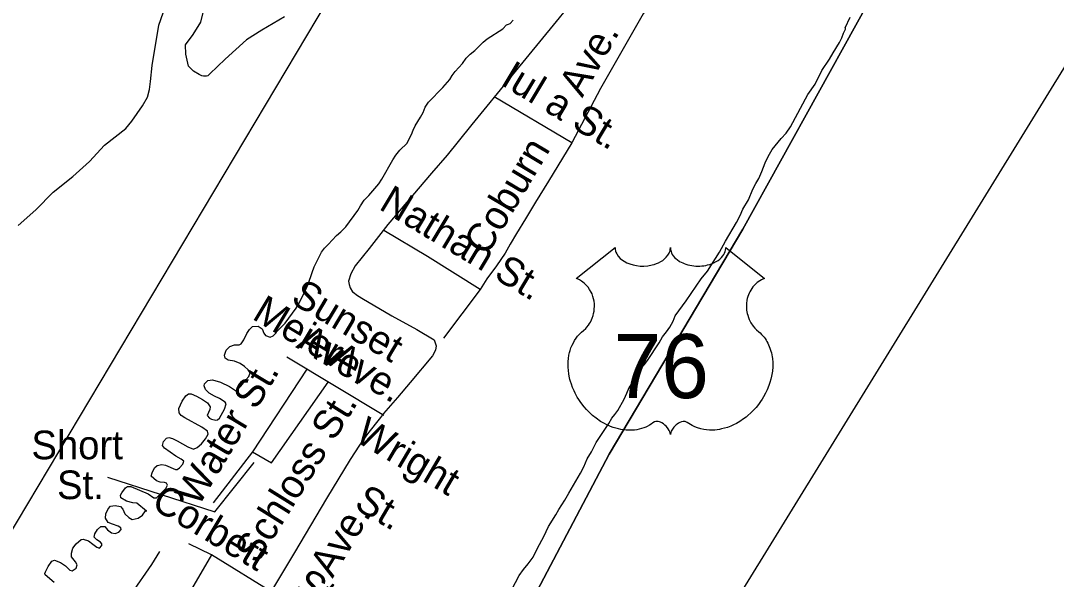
# Model space of a CAD drawing. Extents: x 2290055 to 2389491, y 66597 to 237875.
# Drawn here: x 2359582 to 2363022, y 162814 to 164667 of the extents above; entities that cross this region are included whole.
import ezdxf

# ---------------------------------------------------------------- set-up
doc = ezdxf.new("R2010")
doc.units = 0
for name, color, linetype in [('Exist Boundary Political City Limit New', 7, 'Continuous'), ('Exist Boundary Political CountyLine', 7, 'Continuous'), ('Exist Hydrographic Creek Single Shore', 7, 'Continuous'), ('Exist Hydrographic Island Shore', 7, 'Continuous'), ('Exist Road Non-System Type 51', 7, 'Continuous'), ('Exist Road Non-System Type 51 Label', 7, 'Continuous'), ('Exist Road Primary US Attributed', 7, 'Continuous'), ('Exist Road Primary US Label', 7, 'Continuous'), ('Exist Road Primary US Shield CELL', 7, 'Continuous'), ('Exist Road Primary US Shield Number Label', 7, 'Continuous'), ('Map Preparation Boundary City Limit Buffer Line', 7, 'Continuous'), ('Map Preparation Inset Cut Line', 7, 'Continuous')]:
    doc.layers.add(name, color=color, linetype=linetype)

msp = doc.modelspace()

# ---------------------------------------------------------------- linework, layer by layer
at = {"layer": 'Exist Boundary Political City Limit New'}
for points in [[(2358951.8, 161971.4), (2360738.2, 164962.8), (2361071, 165376.8), (2361531, 166125.3), (2361325.5, 166707.4), (2362147.8, 167863), (2361882.2, 168051.3), (2361873.8, 168145.5), (2360863, 168761.8), (2361488.2, 169754.8), (2361171.5, 169985.9), (2360220.8, 170704.9), (2359544.2, 171227.1), (2358953.2, 171218.5), (2358790.5, 171227.1), (2358516.5, 171295.5), (2358285.2, 171398.3)], [(2365040.8, 168941), (2364667.5, 168328.7), (2364231, 167604.4), (2363574.2, 166589), (2363078, 165887.1), (2362481, 164879.1), (2361981, 163975.6), (2361537, 163228.9), (2360820.5, 161870)]]:
    msp.add_lwpolyline(points, dxfattribs=at)
at = {"layer": 'Exist Boundary Political CountyLine'}
msp.add_lwpolyline([(2360820.5, 161870), (2361537, 163228.9), (2361981, 163975.6), (2362481, 164879.1), (2363078, 165887.1), (2363574.2, 166589), (2364230.9, 167604.4), (2364667.5, 168328.7), (2365040.6, 168941)], dxfattribs=at)
at = {"layer": 'Exist Hydrographic Creek Single Shore'}
for points in [[(2360458.7, 164679.9), (2360383.4, 164635.6), (2360332, 164603.5), (2360261.4, 164539.7), (2360210, 164490.5), (2360204, 164484.5), (2360199.1, 164483.3), (2360194, 164482.8), (2360189.1, 164483.1), (2360183.9, 164484.2), (2360179.2, 164486), (2360174.9, 164488.4), (2360156.2, 164499.3), (2360139, 164515.6), (2360130, 164556.3), (2360129.2, 164587.1), (2360155.2, 164620.7), (2360180, 164661.9), (2360196.8, 164730.1)], [(2359573.1, 163987), (2359632.3, 164039), (2359689.3, 164098), (2359754.8, 164149.8), (2359810.3, 164200), (2359860.6, 164253.9), (2359931.1, 164309.8), (2359951.2, 164333.5), (2359986.1, 164384.5), (2360003.3, 164413), (2360010, 164439.2), (2360013.5, 164465.4), (2360019.1, 164517.8), (2360040.6, 164651.6), (2360062.5, 164714.8)]]:
    msp.add_lwpolyline(points, dxfattribs=at)
at = {"layer": 'Exist Hydrographic Island Shore'}
for points in [[(2360390, 163630.5), (2360395.5, 163622.3), (2360411, 163617.2), (2360420.5, 163621), (2360429.2, 163630.2), (2360432.7, 163635.9), (2360460.5, 163663), (2360473.2, 163679.5), (2360497, 163713.3), (2360509, 163734.3), (2360528, 163773.1), (2360536.5, 163792.7), (2360550.5, 163831.3), (2360556.5, 163850.6), (2360580.7, 163899.4), (2360590.7, 163912.7), (2360604.5, 163925.9), (2360616.2, 163939.3), (2360631.5, 163954.7), (2360645.7, 163966.8), (2360662, 163982.7), (2360701.7, 164037.4), (2360710.7, 164053.1), (2360723.2, 164071.4), (2360738.2, 164087.5), (2360771.2, 164125.3), (2360781.7, 164141.2), (2360818.2, 164204.9), (2360828.5, 164220.6), (2360841.7, 164237.3), (2360865.5, 164260.7), (2360872.5, 164275.5), (2360880.5, 164289.3), (2360885.5, 164304.1), (2360892.5, 164317.9), (2360910.5, 164346.6), (2360918.7, 164361.9), (2360926, 164379.7), (2360936.5, 164396.4), (2360984, 164445.3), (2361007, 164471.8), (2361015, 164485.3), (2361024.7, 164498), (2361050, 164525.2), (2361061.7, 164542.2), (2361075, 164556.4), (2361090, 164568.4), (2361118.7, 164595.9), (2361131.7, 164606.5), (2361183.5, 164639.7), (2361195.5, 164653.7), (2361198.9, 164654.7), (2361202.8, 164655.9), (2361207.7, 164658.1), (2361218, 164669.2)], [(2361981, 164041.4), (2361999.5, 164072.5), (2362014, 164108.2), (2362023.5, 164126.5), (2362033.5, 164143.6), (2362044.2, 164166.2), (2362054.7, 164194.8), (2362065.5, 164216.5), (2362078.2, 164239.5), (2362107.7, 164275.6), (2362124.5, 164293.6), (2362138.7, 164314.7), (2362197.2, 164422), (2362221.5, 164456.8), (2362243.7, 164502.2), (2362269.2, 164539.2), (2362281, 164560.7), (2362301.7, 164595), (2362310, 164609.9), (2362315.5, 164625.7), (2362322.2, 164639.1), (2362321.5, 164642.6), (2362320.5, 164642.9), (2362337.5, 164678.5)], [(2361971.5, 164020.1), (2361981, 164041.4)], [(2361213, 162779.6), (2361237.5, 162826.6), (2361251.7, 162846.2), (2361268, 162865), (2361284, 162887.4), (2361299.2, 162917.3), (2361320, 162955.3), (2361335, 162989.2), (2361359.5, 163027.5), (2361369.2, 163045.4), (2361389.5, 163076), (2361402.5, 163099.8), (2361441.2, 163165.5), (2361452.7, 163186.5), (2361464.2, 163213.2), (2361477.7, 163236.8), (2361493.7, 163267.8), (2361535.2, 163330.3), (2361545.2, 163347.7), (2361555.7, 163360.1), (2361565.2, 163373.9), (2361586.2, 163411.5), (2361595.5, 163431.3), (2361603, 163450.3), (2361630, 163485.5), (2361637.7, 163499.1), (2361643.5, 163516.3), (2361653.2, 163525.4), (2361664, 163539.6), (2361702.5, 163598.3), (2361714, 163617.6), (2361727.5, 163634.8), (2361738, 163649.8), (2361749.5, 163670.5), (2361756.2, 163687.8), (2361793, 163736.9), (2361842, 163809.9), (2361863.2, 163835.4), (2361903.5, 163899.4), (2361923.2, 163935.8), (2361960, 163997.7), (2361971.5, 164020.1)], [(2359917.5, 163100.3), (2359929.7, 163116.9), (2359936.5, 163121.4), (2359948, 163121.8), (2360005.5, 163097.3), (2360024.5, 163083.7), (2360033.5, 163083.3), (2360064.2, 163115.3), (2360070, 163126.2), (2360066.5, 163131.9), (2360059.5, 163134.9), (2360045.5, 163136), (2360032.5, 163139.9), (2360015.7, 163156), (2360018.2, 163167.1), (2360026.7, 163183.5), (2360035.2, 163191.5), (2360050.5, 163194.1), (2360063, 163191.8), (2360095.7, 163178), (2360101.5, 163177.7), (2360110, 163183.3), (2360120.5, 163195.4), (2360124.2, 163205.1), (2360115, 163212.4), (2360097, 163222.3), (2360060, 163248.6), (2360053, 163257.8), (2360056.5, 163270.3), (2360066.5, 163281.9), (2360074.2, 163283.8), (2360086.5, 163280.5), (2360101.5, 163273), (2360137, 163252.6), (2360155.5, 163245.4), (2360168, 163251.2), (2360182.5, 163263.5), (2360196, 163279.7), (2360205.2, 163294.5), (2360203, 163304.5), (2360184, 163318), (2360127.5, 163348.7), (2360115, 163357.4), (2360108, 163365.6), (2360106.7, 163380.3), (2360118.2, 163404.3), (2360131, 163422.6), (2360139.2, 163428.7), (2360148, 163429), (2360165.7, 163421.3), (2360186, 163410), (2360202.5, 163399.2), (2360211.5, 163385.8), (2360210.5, 163377.1), (2360201, 163356.7), (2360209, 163348.6), (2360216, 163345.1), (2360230.7, 163341.2), (2360236.2, 163342.5), (2360242, 163347.8), (2360259.2, 163378.2), (2360264, 163395.3), (2360261.7, 163401.6), (2360242, 163412.9), (2360225.5, 163420.9), (2360208, 163430.6), (2360196, 163442.7), (2360191, 163455.8), (2360193, 163461.8), (2360204, 163472.6), (2360219, 163475.6), (2360245.7, 163467.6), (2360275.7, 163453.2), (2360295.7, 163439.8), (2360301.5, 163441.9), (2360313.2, 163454.4), (2360329.7, 163474.8), (2360340.2, 163486.1), (2360344.5, 163498.1), (2360337.5, 163508.9), (2360325.7, 163519.4), (2360310.7, 163529.1), (2360292, 163537.6), (2360270.7, 163540.1), (2360261, 163546.7), (2360258.5, 163556.9), (2360265, 163574.1), (2360276.2, 163585.5), (2360292.2, 163591.5), (2360307.5, 163591.7), (2360314.2, 163594.8), (2360322.7, 163607.9), (2360332.7, 163629), (2360341.5, 163642.6), (2360352, 163652.3), (2360370.5, 163653.3), (2360384.2, 163644.2), (2360390, 163630.5)], [(2359731, 162858.2), (2359745.5, 162844.1), (2359752.5, 162841.1), (2359766, 162850.8), (2359769.7, 162861.5), (2359763.7, 162871.5), (2359751.2, 162887.8), (2359750.5, 162900.3), (2359755.5, 162917.2), (2359766.5, 162931.3), (2359783, 162945.6), (2359789.7, 162947), (2359806.7, 162940.7), (2359822, 162930.4), (2359835.2, 162920.1), (2359844.2, 162916.7), (2359851.5, 162926.1), (2359851, 162931.6), (2359847, 162937.1), (2359834.7, 162944.6), (2359826.2, 162953.5), (2359828, 162964), (2359837.2, 162978.5), (2359848.5, 162989.1), (2359861, 162989), (2359870.5, 162977.9), (2359883.7, 162967.3), (2359896.2, 162965.1), (2359907.5, 162970.4), (2359915.5, 162979), (2359915, 162983.8), (2359906, 162990.3), (2359886.5, 162995.9), (2359872, 163002.2), (2359863.2, 163015.8), (2359864.5, 163031.1), (2359872, 163047.6), (2359880.5, 163055.8), (2359895.7, 163058.9), (2359913.2, 163054.8), (2359921, 163045.8), (2359928.2, 163030.8), (2359940.7, 163018.8), (2359952.5, 163012.2), (2359972, 163016.1), (2359987, 163026.7), (2359997, 163040.1), (2360000, 163039.7), (2359968, 163066.6), (2359954.7, 163067.2), (2359933, 163072.3), (2359915, 163084.1), (2359913, 163092.3), (2359917.5, 163100.3)], [(2359692.7, 162802.4), (2359663, 162827.8), (2359662, 162832.8), (2359664, 162838.6), (2359673, 162855.7), (2359685.5, 162873.1), (2359693.7, 162876.6), (2359714, 162869.4), (2359731, 162858.2)]]:
    msp.add_lwpolyline(points, dxfattribs=at)
at = {"layer": 'Exist Road Non-System Type 51'}
for p, q in [((2361412.7, 164262), (2361154.6, 164413.9)), ((2361108, 163775.6), (2360986.8, 163613.3)), ((2360788.4, 163357), (2360466.3, 163550.3)), ((2360216.3, 162894.2), (2360141, 162931.2)), ((2360426.8, 162764.1), (2360216.3, 162894.2))]:
    msp.add_line(p, q, dxfattribs=at)
for points in [[(2361966.9, 165524.6), (2362091.8, 165455.3), (2362096, 165447.6), (2361865.1, 165062.3), (2361649.8, 164689.5), (2361507.6, 164441.6), (2361412.7, 164262)], [(2361412.7, 164262), (2361335.6, 164134.8), (2361292.4, 164065.2), (2361258.5, 164009.7), (2361228.6, 163960.6), (2361208, 163925.6), (2361191.2, 163895.1), (2361162.6, 163853.9), (2361130.5, 163810.6), (2361108, 163775.6)], [(2361108, 163775.6), (2360933.6, 163884.9), (2360788.1, 163971)], [(2360532.9, 163510.4), (2360351.6, 163236.7), (2360221.6, 163067.2)], [(2360415.1, 163200.4), (2360603.8, 163467.8)], [(2360351.6, 163236.7), (2360415.1, 163200.4)], [(2359805, 162511.8), (2359889.9, 162656.6), (2359950.3, 162765.4), (2360018, 162862.1), (2360044.5, 162905.7)], [(2360216.3, 162894.2), (2360072.1, 162648.2), (2359944.4, 162433.1)]]:
    msp.add_lwpolyline(points, dxfattribs=at)
at = {"layer": 'Exist Road Non-System Type 51 Label'}
msp.add_lwpolyline([(2359870.2, 163152.3), (2360227.1, 163036.8), (2360357.2, 163200.6)], dxfattribs=at)
at = {"layer": 'Exist Road Primary US Attributed'}
msp.add_lwpolyline([(2361429.3, 164749.3), (2361360.8, 164663.8), (2361214.9, 164486.6), (2361080.7, 164322.7), (2361034.9, 164266), (2360998.5, 164221.1), (2360947, 164160.6), (2360801, 163990.5), (2360739.1, 163911.6), (2360692.8, 163853.5), (2360678.2, 163827.5), (2360671.1, 163803), (2360673.4, 163791.6), (2360676.8, 163780.3), (2360684.3, 163767.5), (2360689.5, 163763.8), (2360697.1, 163757.6), (2360715, 163746.8), (2360815.2, 163687.2), (2360897.4, 163641.9), (2360956, 163607.9), (2360959.3, 163598.4), (2360962.1, 163588), (2360960.2, 163574.3), (2360950.3, 163555.4), (2360876.1, 163466.1), (2360833.6, 163416.5), (2360787.3, 163363.1), (2360777.4, 163350.4), (2360734.4, 163296.5), (2360707, 163258.3), (2360676.3, 163210.5), (2360598.3, 163081.6), (2360491.1, 162902.5), (2360405.1, 162758.9)], dxfattribs=at)
at = {"layer": 'Exist Road Primary US Shield CELL'}
msp.add_lwpolyline([(2361556.2, 163914), (2361556.6, 163908.7), (2361557.9, 163902.4), (2361558.9, 163899.1), (2361561.8, 163892.9), (2361566.7, 163885.5), (2361573.5, 163878.3), (2361581.1, 163872), (2361586.3, 163868.6), (2361595.1, 163863.9), (2361605, 163859.7), (2361616.1, 163856.6), (2361627.4, 163854.3), (2361639.8, 163852.9), (2361652, 163852.7), (2361665.3, 163853.7), (2361679.8, 163856.5), (2361686.6, 163858.2), (2361694.1, 163860.8), (2361701.1, 163863.7), (2361708.8, 163867.8), (2361714.9, 163871.7), (2361719.8, 163875.2), (2361726.6, 163881.8), (2361732, 163888.5), (2361734.3, 163892.3), (2361736.3, 163896), (2361739, 163903.7), (2361739.7, 163907.2), (2361740.3, 163914.3), (2361740.7, 163908.3), (2361741.3, 163904.6), (2361742.3, 163900.9), (2361743.8, 163897.1), (2361746.6, 163891.6), (2361749.6, 163887), (2361755.3, 163880.3), (2361758.9, 163876.9), (2361762.2, 163874.3), (2361770.9, 163868.3), (2361781.1, 163863.1), (2361786.1, 163860.9), (2361791.3, 163859.1), (2361797.8, 163857.1), (2361804.6, 163855.5), (2361811.3, 163854.3), (2361818.1, 163853.4), (2361825.1, 163852.8), (2361830.8, 163852.7), (2361837.8, 163852.8), (2361844.2, 163853.1), (2361850.8, 163853.9), (2361858.1, 163855.1), (2361864, 163856.4), (2361871.7, 163858.5), (2361878.7, 163861), (2361884.9, 163863.6), (2361892.8, 163867.8), (2361899.3, 163871.8), (2361904, 163875.6), (2361909.6, 163880.8), (2361914.9, 163886.9), (2361918.1, 163891.4), (2361920.3, 163896.1), (2361922.3, 163900.9), (2361923.6, 163906.1), (2361924.2, 163910.6), (2361924.3, 163914.4), (2362052.9, 163812), (2362049.9, 163810.8), (2362042.9, 163807.4), (2362037.3, 163804.1), (2362028.5, 163797.9), (2362024.7, 163794.5), (2362020.9, 163790.9), (2362017.4, 163787.1), (2362014.3, 163783.5), (2362010.6, 163778.4), (2362007.3, 163773.2), (2362004, 163767.5), (2362001.6, 163762.6), (2361997.6, 163752.2), (2361995.7, 163745.7), (2361994.5, 163740.1), (2361993, 163728.7), (2361992.6, 163723.2), (2361992.6, 163717.8), (2361992.9, 163712.1), (2361993.5, 163706.6), (2361994.5, 163700.9), (2361995.4, 163695.9), (2361997, 163689.8), (2361999.2, 163682.6), (2362002.1, 163675.7), (2362007.9, 163664.5), (2362015.5, 163653.1), (2362020.9, 163646.8), (2362026.2, 163641.3), (2362034.1, 163634.6), (2362038.4, 163630.8), (2362043.4, 163625.9), (2362051.4, 163616.5), (2362054.7, 163612.1), (2362058, 163607.2), (2362061, 163602.1), (2362064.1, 163596.6), (2362066.5, 163591.8), (2362071, 163580.8), (2362074.3, 163570.1), (2362075.8, 163564.5), (2362078.2, 163551.8), (2362079.1, 163545.6), (2362080.1, 163533.3), (2362080.2, 163518.4), (2362079, 163504.3), (2362076.4, 163487.8), (2362074.2, 163477.9), (2362070.8, 163466.4), (2362067.5, 163456.5), (2362061.6, 163441.8), (2362056.4, 163431.2), (2362049.7, 163418.7), (2362045, 163411.2), (2362039.6, 163403.1), (2362032.9, 163393.9), (2362025, 163384), (2362015.5, 163373.6), (2362007.8, 163365.9), (2361997.8, 163356.9), (2361991.7, 163351.9), (2361983.1, 163345.4), (2361971.2, 163337.5), (2361959.5, 163330.7), (2361949.6, 163325.6), (2361940.8, 163321.8), (2361929.4, 163317.5), (2361910.4, 163312.3), (2361903.5, 163310.8), (2361895.3, 163309.6), (2361887.6, 163308.8), (2361880.2, 163308.4), (2361870.1, 163308.4), (2361860.2, 163309.1), (2361850.8, 163310.5), (2361841, 163312.6), (2361830.7, 163315.6), (2361821.4, 163319.2), (2361812, 163323.9), (2361796.1, 163333.9), (2361791.5, 163336.3), (2361788.9, 163337), (2361782.8, 163337.3), (2361777, 163336.1), (2361771.1, 163333.8), (2361767.5, 163331.9), (2361762.7, 163328.7), (2361759.1, 163325.9), (2361754.7, 163321.7), (2361751.7, 163318.2), (2361749.3, 163315.4), (2361744.9, 163308.4), (2361743.3, 163305), (2361741.6, 163300.7), (2361740.1, 163294.3), (2361738.1, 163302.4), (2361735.7, 163307.7), (2361733, 163312.3), (2361730.2, 163316.3), (2361725.7, 163321.4), (2361721.7, 163325.3), (2361716.8, 163329.3), (2361711.6, 163332.4), (2361707.5, 163334.5), (2361703.7, 163336), (2361699.1, 163337.1), (2361695.3, 163337.4), (2361692.1, 163337.3), (2361687.9, 163336.4), (2361682, 163332.2), (2361676.5, 163328.4), (2361670.5, 163324.6), (2361663.4, 163320.8), (2361658.2, 163318.4), (2361651.9, 163316), (2361644.6, 163313.5), (2361636.7, 163311.5), (2361628.6, 163309.9), (2361621.5, 163308.8), (2361613.8, 163308.1), (2361606.9, 163307.8), (2361599.7, 163307.9), (2361592.9, 163308.5), (2361585.1, 163309.1), (2361575.4, 163310.6), (2361567.3, 163312.4), (2361558.8, 163314.7), (2361550.1, 163317.4), (2361540.7, 163321), (2361529.1, 163326.1), (2361520.9, 163330.3), (2361508.1, 163337.6), (2361493.1, 163348), (2361481.7, 163357.2), (2361473.4, 163364.8), (2361461.2, 163377.2), (2361454, 163385.4), (2361442.7, 163399.9), (2361435.5, 163410.5), (2361430.8, 163418.3), (2361424, 163430.7), (2361420.2, 163438.5), (2361415.4, 163449.9), (2361411.5, 163460.4), (2361408.3, 163470.2), (2361406.6, 163476.5), (2361404.2, 163487.6), (2361402.7, 163495.4), (2361401.3, 163506.1), (2361400.5, 163517.4), (2361400.3, 163527.8), (2361400.6, 163536.5), (2361401.6, 163546.6), (2361403.3, 163557.3), (2361405.3, 163566.5), (2361407.2, 163573.1), (2361409.9, 163581.2), (2361413.5, 163590.1), (2361417.8, 163598.6), (2361421.9, 163605.6), (2361426.9, 163613.2), (2361432, 163619.7), (2361438.5, 163626.8), (2361445.4, 163633.4), (2361451.6, 163638.5), (2361459.1, 163645.8), (2361462.9, 163650.2), (2361467.6, 163656.3), (2361471.3, 163662), (2361474.3, 163667.1), (2361478.2, 163674.6), (2361480.6, 163680.3), (2361483.5, 163688.9), (2361485, 163695), (2361486.5, 163702.8), (2361487.5, 163710.2), (2361487.9, 163719.4), (2361487.7, 163727), (2361486.7, 163735.9), (2361485, 163744.4), (2361483, 163751.8), (2361479.8, 163760.3), (2361476.9, 163766.6), (2361471.9, 163775), (2361466.5, 163782.8), (2361460.8, 163789.2), (2361455.1, 163794.9), (2361449.7, 163799.2), (2361444.5, 163802.9), (2361437.9, 163806.9), (2361431.6, 163810), (2361427.7, 163811.6)], close=True, dxfattribs=at)
at = {"layer": 'Map Preparation Boundary City Limit Buffer Line'}
for points in [[(2358951.8, 161971.4), (2360738.2, 164962.8), (2361071, 165376.8), (2361531, 166125.3), (2361325.5, 166707.4), (2362147.8, 167863), (2361882.2, 168051.3), (2361873.8, 168145.5), (2360863, 168761.8), (2361488.2, 169754.8), (2361171.5, 169985.9), (2360220.8, 170704.9), (2359544.2, 171227.1), (2358953.2, 171218.5), (2358790.5, 171227.1), (2358516.5, 171295.5), (2358285.2, 171398.3)], [(2365040.8, 168941), (2364667.5, 168328.7), (2364231, 167604.4), (2363574.2, 166589), (2363078, 165887.1), (2362481, 164879.1), (2361981, 163975.6), (2361537, 163228.9), (2360820.5, 161870)]]:
    msp.add_lwpolyline(points, dxfattribs=at)
at = {"layer": 'Map Preparation Inset Cut Line'}
msp.add_lwpolyline([(2374088.6, 192135.8), (2313126.6, 192135.8), (2313126.6, 149726.2), (2353934.7, 149726.2), (2375181.1, 184193.5), (2380407.7, 192135.8)], close=True, dxfattribs=at)

# ---------------------------------------------------------------- texts
at = {"layer": 'Exist Road Non-System Type 51 Label'}
for s, rotation, p in [('Ave.', 60.3271, (2361447.3, 164409.1)), ('Iul a St.', 329.0211, (2361171.9, 164456.9)), ('Coburn', 59.2316, (2361130.3, 163883.3)), ('Nathan St.', 329.0211, (2360768.3, 164043.8)), ('Meier', 329.0211, (2360347, 163679.4)), ('Ave.', 329.0211, (2360601.3, 163526.7)), ('Water St.', 59.0844, (2360171.8, 163051.1)), ('Schloss St.', 58.0608, (2360367.6, 162860.8)), ('Wright', 329.4749, (2360687.1, 163275)), ('Corbett', 329.0292, (2360011.1, 163053)), ('St.', 329.4749, (2360685.6, 163051.3)), ('St.', 328.809, (2360487.8, 162773.7))]:
    msp.add_text(s, height=95, rotation=rotation, dxfattribs=at).set_placement(p)
for s, p in [('Short', (2359617.5, 163211.8)), ('St.', (2359702.6, 163079.5))]:
    msp.add_text(s, height=95, dxfattribs=at).set_placement(p)
at = {"layer": 'Exist Road Primary US Label'}
for s, rotation, p in [('Sunset', 329.2348, (2360475.1, 163732.9)), ('Ave.', 329.2348, (2360493.2, 163584.2)), ('Ave.', 58.8716, (2360617.8, 162814.5))]:
    msp.add_text(s, height=95, rotation=rotation, dxfattribs=at).set_placement(p)
at = {"layer": 'Exist Road Primary US Shield Number Label'}
msp.add_text('76', height=212.5, dxfattribs=at).set_placement((2361552, 163414.7))

doc.saveas('drawing.dxf')
